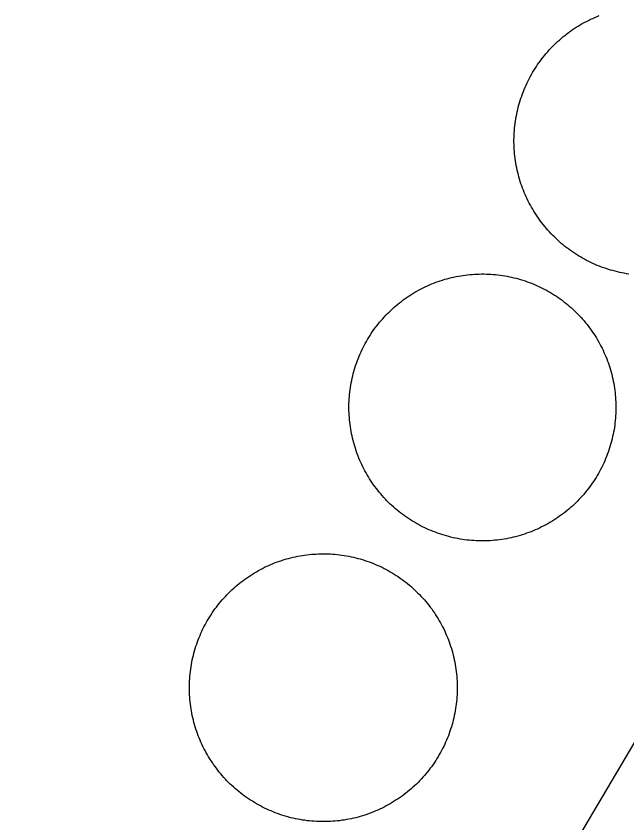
# Model space of a CAD drawing. Extents: x 3568792 to 3606828, y 529143 to 554785.
# Drawn here: x 3575535.6 to 3575637.8, y 543897.8 to 544032.9 of the extents above; entities that cross this region are included whole.
import ezdxf

# ---------------------------------------------------------------- set-up
doc = ezdxf.new("R2010")
doc.units = 0
doc.layers.add('V-DOMW-TANK', color=7, linetype='Continuous')
doc.layers.add('V-UTIL-LINE', color=7, linetype='Continuous')

msp = doc.modelspace()

# ---------------------------------------------------------------- linework, layer by layer
at = {"layer": 'V-DOMW-TANK'}
for points in [[(3575630.33, 544031.6), (3575630.68, 544031.79), (3575631.02, 544031.97), (3575631.38, 544032.15), (3575631.73, 544032.33), (3575632.09, 544032.49), (3575632.45, 544032.65), (3575632.81, 544032.81), (3575633.17, 544032.95)], [(3575618.91, 544012.16), (3575618.92, 544012.56), (3575618.93, 544012.95), (3575618.95, 544013.34), (3575618.98, 544013.73), (3575619.01, 544014.13), (3575619.06, 544014.52), (3575619.1, 544014.91), (3575619.16, 544015.3), (3575619.22, 544015.69), (3575619.29, 544016.07), (3575619.36, 544016.46), (3575619.44, 544016.85), (3575619.53, 544017.23), (3575619.63, 544017.61), (3575619.73, 544017.99), (3575619.83, 544018.37), (3575619.95, 544018.74), (3575620.07, 544019.12), (3575620.2, 544019.49), (3575620.33, 544019.86), (3575620.48, 544020.23), (3575620.62, 544020.59), (3575620.77, 544020.96), (3575620.93, 544021.32), (3575621.1, 544021.67), (3575621.27, 544022.03), (3575621.45, 544022.38), (3575621.63, 544022.72), (3575621.82, 544023.07), (3575622.02, 544023.41), (3575622.22, 544023.75), (3575622.43, 544024.08), (3575622.65, 544024.41), (3575622.86, 544024.74), (3575623.09, 544025.06), (3575623.32, 544025.38), (3575623.56, 544025.69), (3575623.8, 544026), (3575624.05, 544026.31), (3575624.3, 544026.61), (3575624.56, 544026.91), (3575624.82, 544027.2), (3575625.09, 544027.49), (3575625.36, 544027.77), (3575625.64, 544028.05), (3575625.92, 544028.32), (3575626.21, 544028.59), (3575626.5, 544028.86), (3575626.8, 544029.11), (3575627.1, 544029.37), (3575627.41, 544029.62), (3575627.71, 544029.86), (3575628.03, 544030.1), (3575628.35, 544030.33), (3575628.67, 544030.55), (3575628.99, 544030.78), (3575629.32, 544030.99), (3575629.66, 544031.2), (3575629.99, 544031.4), (3575630.33, 544031.6)], [(3575638.15, 543989.69), (3575637.76, 543989.75), (3575637.37, 543989.82), (3575636.98, 543989.89), (3575636.6, 543989.98), (3575636.22, 543990.06), (3575635.83, 543990.16), (3575635.46, 543990.26), (3575635.08, 543990.37), (3575634.7, 543990.48), (3575634.33, 543990.6), (3575633.95, 543990.73), (3575633.58, 543990.87), (3575633.22, 543991.01), (3575632.85, 543991.15), (3575632.49, 543991.31), (3575632.13, 543991.47), (3575631.77, 543991.63), (3575631.42, 543991.81), (3575631.07, 543991.98), (3575630.72, 543992.17), (3575630.38, 543992.36), (3575630.04, 543992.55), (3575629.7, 543992.76), (3575629.37, 543992.96), (3575629.04, 543993.18), (3575628.71, 543993.4), (3575628.39, 543993.62), (3575628.07, 543993.85), (3575627.75, 543994.09), (3575627.44, 543994.33), (3575627.14, 543994.58), (3575626.83, 543994.83), (3575626.54, 543995.09), (3575626.24, 543995.35), (3575625.96, 543995.62), (3575625.67, 543995.9), (3575625.39, 543996.17), (3575625.12, 543996.45), (3575624.85, 543996.74), (3575624.59, 543997.03), (3575624.33, 543997.33), (3575624.08, 543997.63), (3575623.83, 543997.94), (3575623.59, 543998.25), (3575623.35, 543998.56), (3575623.12, 543998.88), (3575622.89, 543999.2), (3575622.67, 543999.53), (3575622.46, 543999.86), (3575622.25, 544000.19), (3575622.04, 544000.53), (3575621.85, 544000.87), (3575621.66, 544001.21), (3575621.47, 544001.56), (3575621.29, 544001.91), (3575621.12, 544002.26), (3575620.95, 544002.62), (3575620.79, 544002.98), (3575620.64, 544003.34), (3575620.49, 544003.71), (3575620.35, 544004.07), (3575620.21, 544004.44), (3575620.08, 544004.81), (3575619.96, 544005.19), (3575619.85, 544005.56), (3575619.74, 544005.94), (3575619.64, 544006.32), (3575619.54, 544006.7), (3575619.45, 544007.09), (3575619.37, 544007.47), (3575619.29, 544007.86), (3575619.23, 544008.24), (3575619.17, 544008.63), (3575619.11, 544009.02), (3575619.06, 544009.41), (3575619.02, 544009.81), (3575618.98, 544010.2), (3575618.96, 544010.59), (3575618.94, 544010.98), (3575618.92, 544011.38), (3575618.91, 544011.77), (3575618.91, 544012.16)], [(3575599.45, 543984.64), (3575599.76, 543984.89), (3575600.07, 543985.12), (3575600.38, 543985.36), (3575600.69, 543985.59), (3575601.01, 543985.81), (3575601.34, 543986.03), (3575601.67, 543986.24), (3575602, 543986.45), (3575602.33, 543986.64), (3575602.67, 543986.84), (3575603.01, 543987.03), (3575603.35, 543987.21), (3575603.7, 543987.39), (3575604.05, 543987.56), (3575604.41, 543987.72), (3575604.76, 543987.88), (3575605.12, 543988.03), (3575605.48, 543988.17), (3575605.85, 543988.31), (3575606.22, 543988.45), (3575606.58, 543988.57), (3575606.96, 543988.69), (3575607.33, 543988.81), (3575607.7, 543988.91), (3575608.08, 543989.01), (3575608.46, 543989.1), (3575608.84, 543989.19), (3575609.22, 543989.27), (3575609.6, 543989.34), (3575609.99, 543989.41), (3575610.37, 543989.47), (3575610.76, 543989.53), (3575611.15, 543989.57), (3575611.53, 543989.61), (3575611.92, 543989.64), (3575612.31, 543989.67), (3575612.7, 543989.69), (3575613.09, 543989.7), (3575613.48, 543989.71), (3575613.87, 543989.71), (3575614.26, 543989.7), (3575614.65, 543989.69), (3575615.04, 543989.67), (3575615.43, 543989.64), (3575615.81, 543989.6), (3575616.2, 543989.56), (3575616.59, 543989.51), (3575616.98, 543989.46), (3575617.36, 543989.39), (3575617.74, 543989.32), (3575618.13, 543989.25), (3575618.51, 543989.17), (3575618.89, 543989.08), (3575619.27, 543988.98), (3575619.64, 543988.88), (3575620.02, 543988.77), (3575620.39, 543988.66), (3575620.76, 543988.54), (3575621.13, 543988.41), (3575621.49, 543988.28)], [(3575621.49, 543988.28), (3575621.86, 543988.14), (3575622.22, 543987.99), (3575622.58, 543987.84), (3575622.93, 543987.68), (3575623.29, 543987.51), (3575623.63, 543987.34), (3575623.98, 543987.16), (3575624.33, 543986.98), (3575624.67, 543986.79), (3575625, 543986.59), (3575625.34, 543986.39), (3575625.67, 543986.18), (3575626, 543985.97), (3575626.32, 543985.75), (3575626.64, 543985.53), (3575626.95, 543985.3), (3575627.26, 543985.06), (3575627.57, 543984.82), (3575627.87, 543984.57), (3575628.17, 543984.32), (3575628.46, 543984.07), (3575628.75, 543983.81), (3575629.04, 543983.54), (3575629.32, 543983.27), (3575629.59, 543982.99), (3575629.86, 543982.71), (3575630.13, 543982.42), (3575630.39, 543982.13), (3575630.65, 543981.84), (3575630.89, 543981.54), (3575631.14, 543981.23), (3575631.38, 543980.93), (3575631.61, 543980.61), (3575631.84, 543980.3), (3575632.06, 543979.98), (3575632.28, 543979.66), (3575632.49, 543979.33), (3575632.7, 543979), (3575632.9, 543978.66), (3575633.09, 543978.32), (3575633.28, 543977.98), (3575633.46, 543977.64), (3575633.64, 543977.29), (3575633.81, 543976.94), (3575633.97, 543976.59), (3575634.13, 543976.23), (3575634.28, 543975.87), (3575634.43, 543975.51), (3575634.56, 543975.14), (3575634.7, 543974.78), (3575634.82, 543974.41), (3575634.94, 543974.04), (3575635.06, 543973.67), (3575635.16, 543973.29), (3575635.26, 543972.91), (3575635.36, 543972.53), (3575635.44, 543972.15), (3575635.52, 543971.77), (3575635.6, 543971.39), (3575635.66, 543971.01), (3575635.72, 543970.62), (3575635.78, 543970.23), (3575635.82, 543969.85), (3575635.86, 543969.46), (3575635.9, 543969.07), (3575635.92, 543968.68), (3575635.94, 543968.29), (3575635.96, 543967.9), (3575635.96, 543967.51), (3575635.96, 543967.12), (3575635.95, 543966.73), (3575635.94, 543966.34), (3575635.92, 543965.95), (3575635.89, 543965.57), (3575635.85, 543965.18), (3575635.81, 543964.79), (3575635.76, 543964.4), (3575635.71, 543964.02), (3575635.65, 543963.63), (3575635.58, 543963.25), (3575635.5, 543962.87), (3575635.42, 543962.48), (3575635.33, 543962.1), (3575635.23, 543961.73), (3575635.13, 543961.35), (3575635.02, 543960.98), (3575634.91, 543960.6), (3575634.79, 543960.23), (3575634.66, 543959.86), (3575634.53, 543959.5), (3575634.39, 543959.14), (3575634.24, 543958.78), (3575634.09, 543958.42), (3575633.93, 543958.06), (3575633.76, 543957.71), (3575633.59, 543957.36), (3575633.41, 543957.01), (3575633.23, 543956.67), (3575633.04, 543956.32), (3575632.84, 543955.99)], [(3575599.08, 543950.42), (3575598.78, 543950.68), (3575598.49, 543950.94), (3575598.21, 543951.2), (3575597.93, 543951.48), (3575597.65, 543951.75), (3575597.38, 543952.03), (3575597.12, 543952.32), (3575596.85, 543952.61), (3575596.6, 543952.9), (3575596.35, 543953.2), (3575596.11, 543953.51), (3575595.87, 543953.82), (3575595.64, 543954.13), (3575595.41, 543954.44), (3575595.18, 543954.76), (3575594.97, 543955.09), (3575594.75, 543955.41), (3575594.55, 543955.74), (3575594.35, 543956.08), (3575594.16, 543956.42), (3575593.97, 543956.76), (3575593.79, 543957.1), (3575593.61, 543957.45), (3575593.44, 543957.8), (3575593.27, 543958.16), (3575593.12, 543958.51), (3575592.96, 543958.87), (3575592.82, 543959.23), (3575592.68, 543959.6), (3575592.55, 543959.96), (3575592.42, 543960.33), (3575592.3, 543960.7), (3575592.19, 543961.08), (3575592.08, 543961.45), (3575591.98, 543961.83), (3575591.89, 543962.21), (3575591.8, 543962.59), (3575591.72, 543962.97), (3575591.65, 543963.35), (3575591.58, 543963.73), (3575591.52, 543964.12), (3575591.47, 543964.51), (3575591.42, 543964.89), (3575591.38, 543965.28), (3575591.35, 543965.67), (3575591.32, 543966.06), (3575591.3, 543966.45), (3575591.29, 543966.84), (3575591.28, 543967.23), (3575591.29, 543967.62), (3575591.29, 543968.01), (3575591.31, 543968.4), (3575591.33, 543968.79), (3575591.36, 543969.18), (3575591.39, 543969.56), (3575591.43, 543969.95), (3575591.48, 543970.34), (3575591.54, 543970.72), (3575591.6, 543971.11), (3575591.67, 543971.49), (3575591.74, 543971.88), (3575591.83, 543972.26), (3575591.92, 543972.64), (3575592.01, 543973.02), (3575592.11, 543973.39), (3575592.22, 543973.77), (3575592.33, 543974.14), (3575592.46, 543974.51), (3575592.58, 543974.88), (3575592.72, 543975.24), (3575592.86, 543975.6), (3575593, 543975.97), (3575593.16, 543976.33), (3575593.32, 543976.68), (3575593.48, 543977.04), (3575593.66, 543977.39), (3575593.83, 543977.73), (3575594.02, 543978.07), (3575594.21, 543978.42), (3575594.4, 543978.75), (3575594.6, 543979.09), (3575594.81, 543979.42), (3575595.02, 543979.74), (3575595.24, 543980.07), (3575595.47, 543980.39), (3575595.7, 543980.7), (3575595.93, 543981.01), (3575596.17, 543981.32), (3575596.42, 543981.62), (3575596.67, 543981.92), (3575596.93, 543982.21), (3575597.19, 543982.5), (3575597.46, 543982.79), (3575597.73, 543983.07), (3575598, 543983.34), (3575598.28, 543983.61), (3575598.57, 543983.88), (3575598.86, 543984.14), (3575599.15, 543984.39), (3575599.45, 543984.64)], [(3575632.84, 543955.99), (3575632.64, 543955.66), (3575632.43, 543955.32), (3575632.22, 543955), (3575632, 543954.68), (3575631.77, 543954.36), (3575631.55, 543954.04), (3575631.31, 543953.73), (3575631.07, 543953.43), (3575630.83, 543953.12), (3575630.58, 543952.82), (3575630.32, 543952.53), (3575630.06, 543952.24), (3575629.79, 543951.96), (3575629.52, 543951.68), (3575629.24, 543951.4), (3575628.96, 543951.13), (3575628.68, 543950.87), (3575628.39, 543950.6), (3575628.09, 543950.35), (3575627.79, 543950.1), (3575627.49, 543949.86), (3575627.18, 543949.62), (3575626.87, 543949.38), (3575626.55, 543949.16), (3575626.23, 543948.93), (3575625.91, 543948.71), (3575625.58, 543948.5), (3575625.25, 543948.3), (3575624.91, 543948.1), (3575624.58, 543947.9), (3575624.24, 543947.72), (3575623.89, 543947.53), (3575623.54, 543947.36), (3575623.19, 543947.19), (3575622.84, 543947.02), (3575622.48, 543946.87), (3575622.12, 543946.71), (3575621.76, 543946.57), (3575621.4, 543946.43), (3575621.03, 543946.3), (3575620.66, 543946.17), (3575620.29, 543946.05), (3575619.92, 543945.94), (3575619.54, 543945.83), (3575619.17, 543945.73), (3575618.79, 543945.64), (3575618.41, 543945.55), (3575618.02, 543945.47), (3575617.64, 543945.4), (3575617.26, 543945.33), (3575616.87, 543945.27), (3575616.49, 543945.22), (3575616.1, 543945.17), (3575615.71, 543945.13), (3575615.32, 543945.1), (3575614.93, 543945.07), (3575614.54, 543945.05), (3575614.15, 543945.04), (3575613.76, 543945.03), (3575613.38, 543945.04), (3575612.98, 543945.04), (3575612.6, 543945.06), (3575612.21, 543945.08), (3575611.82, 543945.11), (3575611.43, 543945.14), (3575611.04, 543945.18), (3575610.65, 543945.23), (3575610.27, 543945.29), (3575609.88, 543945.35), (3575609.5, 543945.42), (3575609.12, 543945.49), (3575608.74, 543945.57), (3575608.36, 543945.66), (3575607.98, 543945.76), (3575607.6, 543945.86), (3575607.23, 543945.97), (3575606.85, 543946.08), (3575606.48, 543946.2), (3575606.12, 543946.33), (3575605.75, 543946.47), (3575605.39, 543946.61), (3575605.03, 543946.75), (3575604.67, 543946.91), (3575604.31, 543947.07), (3575603.96, 543947.23), (3575603.61, 543947.4), (3575603.26, 543947.58), (3575602.92, 543947.77), (3575602.58, 543947.95), (3575602.24, 543948.15), (3575601.91, 543948.35), (3575601.58, 543948.56), (3575601.25, 543948.77), (3575600.93, 543948.99), (3575600.61, 543949.22), (3575600.29, 543949.45), (3575599.98, 543949.68), (3575599.68, 543949.92), (3575599.37, 543950.17), (3575599.08, 543950.42)], [(3575578.23, 543941.09), (3575578.6, 543941.24), (3575578.96, 543941.39), (3575579.33, 543941.52), (3575579.69, 543941.66), (3575580.07, 543941.78), (3575580.44, 543941.9), (3575580.81, 543942.01), (3575581.19, 543942.11), (3575581.57, 543942.21), (3575581.95, 543942.3), (3575582.33, 543942.39), (3575582.71, 543942.46), (3575583.1, 543942.53), (3575583.48, 543942.6), (3575583.87, 543942.66), (3575584.26, 543942.71), (3575584.65, 543942.75), (3575585.04, 543942.79), (3575585.43, 543942.82), (3575585.82, 543942.84), (3575586.21, 543942.86), (3575586.6, 543942.87), (3575586.99, 543942.88), (3575587.39, 543942.87), (3575587.77, 543942.86), (3575588.17, 543942.85), (3575588.56, 543942.82), (3575588.95, 543942.79), (3575589.34, 543942.76), (3575589.72, 543942.71), (3575590.11, 543942.66), (3575590.5, 543942.6), (3575590.89, 543942.54), (3575591.27, 543942.47), (3575591.65, 543942.39), (3575592.04, 543942.3), (3575592.42, 543942.21), (3575592.79, 543942.11), (3575593.17, 543942.01), (3575593.54, 543941.9), (3575593.92, 543941.78), (3575594.29, 543941.66), (3575594.66, 543941.53), (3575595.03, 543941.39), (3575595.39, 543941.25), (3575595.75, 543941.1), (3575596.11, 543940.94), (3575596.46, 543940.78), (3575596.82, 543940.61), (3575597.17, 543940.44), (3575597.52, 543940.26), (3575597.86, 543940.07), (3575598.2, 543939.88), (3575598.54, 543939.68), (3575598.87, 543939.47), (3575599.2, 543939.26), (3575599.53, 543939.05), (3575599.85, 543938.82), (3575600.17, 543938.6), (3575600.48, 543938.37), (3575600.79, 543938.13), (3575601.1, 543937.89), (3575601.4, 543937.64), (3575601.7, 543937.38), (3575601.99, 543937.12), (3575602.28, 543936.86), (3575602.56, 543936.59), (3575602.84, 543936.31), (3575603.12, 543936.04), (3575603.39, 543935.75), (3575603.65, 543935.46), (3575603.91, 543935.17), (3575604.16, 543934.87), (3575604.41, 543934.57), (3575604.66, 543934.26), (3575604.9, 543933.95), (3575605.13, 543933.64), (3575605.35, 543933.32), (3575605.58, 543933), (3575605.79, 543932.67), (3575606, 543932.34), (3575606.21, 543932.01), (3575606.41, 543931.67), (3575606.6, 543931.33), (3575606.79, 543930.99), (3575606.97, 543930.64), (3575607.14, 543930.29), (3575607.31, 543929.94), (3575607.47, 543929.58), (3575607.63, 543929.22), (3575607.78, 543928.86), (3575607.92, 543928.5), (3575608.06, 543928.13), (3575608.19, 543927.76), (3575608.31, 543927.39), (3575608.43, 543927.02), (3575608.54, 543926.64), (3575608.65, 543926.27), (3575608.74, 543925.89), (3575608.83, 543925.51)], [(3575564.75, 543923.19), (3575564.8, 543923.58), (3575564.86, 543923.96), (3575564.92, 543924.35), (3575564.99, 543924.74), (3575565.07, 543925.12), (3575565.16, 543925.5), (3575565.25, 543925.88), (3575565.34, 543926.26), (3575565.45, 543926.64), (3575565.56, 543927.01), (3575565.68, 543927.39), (3575565.8, 543927.76), (3575565.93, 543928.13), (3575566.07, 543928.49), (3575566.21, 543928.86), (3575566.36, 543929.22), (3575566.52, 543929.58), (3575566.68, 543929.93), (3575566.85, 543930.29), (3575567.02, 543930.64), (3575567.2, 543930.98), (3575567.39, 543931.33), (3575567.58, 543931.67), (3575567.78, 543932), (3575567.99, 543932.33), (3575568.2, 543932.67), (3575568.41, 543932.99), (3575568.63, 543933.32), (3575568.86, 543933.64), (3575569.09, 543933.95), (3575569.33, 543934.26), (3575569.58, 543934.57), (3575569.82, 543934.87), (3575570.08, 543935.17), (3575570.34, 543935.46), (3575570.6, 543935.75), (3575570.87, 543936.03), (3575571.14, 543936.31), (3575571.42, 543936.58), (3575571.71, 543936.85), (3575572, 543937.12), (3575572.29, 543937.38), (3575572.59, 543937.63), (3575572.89, 543937.88), (3575573.19, 543938.12), (3575573.5, 543938.36), (3575573.82, 543938.59), (3575574.14, 543938.82), (3575574.46, 543939.04), (3575574.79, 543939.26), (3575575.12, 543939.47), (3575575.45, 543939.67), (3575575.79, 543939.87), (3575576.13, 543940.07), (3575576.47, 543940.25), (3575576.82, 543940.43), (3575577.17, 543940.61), (3575577.52, 543940.78), (3575577.88, 543940.94), (3575578.23, 543941.09)], [(3575608.83, 543925.51), (3575608.92, 543925.13), (3575609, 543924.74), (3575609.07, 543924.36), (3575609.13, 543923.97), (3575609.19, 543923.59), (3575609.24, 543923.2), (3575609.29, 543922.81), (3575609.33, 543922.42), (3575609.36, 543922.03), (3575609.38, 543921.64), (3575609.4, 543921.25), (3575609.41, 543920.86), (3575609.41, 543920.47), (3575609.41, 543920.07), (3575609.4, 543919.69), (3575609.38, 543919.29), (3575609.36, 543918.9), (3575609.33, 543918.51), (3575609.29, 543918.12), (3575609.24, 543917.73), (3575609.19, 543917.35), (3575609.13, 543916.96), (3575609.07, 543916.57), (3575609, 543916.19), (3575608.92, 543915.81), (3575608.84, 543915.42), (3575608.75, 543915.04), (3575608.65, 543914.67), (3575608.54, 543914.29), (3575608.43, 543913.91), (3575608.31, 543913.54), (3575608.19, 543913.17), (3575608.06, 543912.8), (3575607.92, 543912.43), (3575607.78, 543912.07), (3575607.63, 543911.71), (3575607.47, 543911.35), (3575607.31, 543910.99), (3575607.15, 543910.64), (3575606.97, 543910.29), (3575606.79, 543909.94), (3575606.6, 543909.6), (3575606.41, 543909.26), (3575606.21, 543908.92), (3575606.01, 543908.59), (3575605.8, 543908.26), (3575605.58, 543907.93), (3575605.36, 543907.61), (3575605.13, 543907.29), (3575604.9, 543906.98), (3575604.66, 543906.67), (3575604.42, 543906.36), (3575604.17, 543906.06), (3575603.91, 543905.76), (3575603.65, 543905.47), (3575603.39, 543905.18), (3575603.12, 543904.89), (3575602.85, 543904.61), (3575602.57, 543904.34), (3575602.29, 543904.07), (3575602, 543903.81), (3575601.7, 543903.55), (3575601.41, 543903.29), (3575601.1, 543903.05), (3575600.8, 543902.8), (3575600.49, 543902.56), (3575600.17, 543902.33), (3575599.85, 543902.1), (3575599.53, 543901.88), (3575599.21, 543901.67), (3575598.88, 543901.45), (3575598.54, 543901.25), (3575598.21, 543901.05), (3575597.87, 543900.86), (3575597.52, 543900.67), (3575597.17, 543900.49), (3575596.82, 543900.32), (3575596.47, 543900.15), (3575596.12, 543899.99), (3575595.76, 543899.83), (3575595.39, 543899.68), (3575595.03, 543899.54), (3575594.67, 543899.4), (3575594.3, 543899.27), (3575593.93, 543899.15), (3575593.55, 543899.03), (3575593.18, 543898.92), (3575592.8, 543898.81), (3575592.42, 543898.71), (3575592.04, 543898.62), (3575591.66, 543898.54), (3575591.28, 543898.46), (3575590.89, 543898.39), (3575590.5, 543898.32), (3575590.12, 543898.27), (3575589.73, 543898.21), (3575589.34, 543898.17), (3575588.96, 543898.13), (3575588.56, 543898.1), (3575588.17, 543898.08)], [(3575588.17, 543898.08), (3575587.78, 543898.06), (3575587.39, 543898.05), (3575587, 543898.05), (3575586.61, 543898.05), (3575586.22, 543898.06), (3575585.83, 543898.08), (3575585.44, 543898.1), (3575585.05, 543898.13), (3575584.66, 543898.17), (3575584.27, 543898.21), (3575583.88, 543898.27), (3575583.49, 543898.32), (3575583.11, 543898.39), (3575582.72, 543898.46), (3575582.34, 543898.54), (3575581.96, 543898.62), (3575581.58, 543898.71), (3575581.2, 543898.81), (3575580.82, 543898.92), (3575580.45, 543899.03), (3575580.07, 543899.14), (3575579.7, 543899.27), (3575579.33, 543899.4), (3575578.96, 543899.54), (3575578.6, 543899.68), (3575578.24, 543899.83), (3575577.88, 543899.98), (3575577.53, 543900.15), (3575577.17, 543900.32), (3575576.82, 543900.49), (3575576.48, 543900.67), (3575576.13, 543900.86), (3575575.79, 543901.05), (3575575.46, 543901.25), (3575575.12, 543901.45), (3575574.79, 543901.66), (3575574.46, 543901.88), (3575574.14, 543902.1), (3575573.82, 543902.33), (3575573.51, 543902.56), (3575573.2, 543902.8), (3575572.89, 543903.04), (3575572.59, 543903.29), (3575572.29, 543903.54), (3575572, 543903.8), (3575571.71, 543904.07), (3575571.43, 543904.34), (3575571.15, 543904.61), (3575570.87, 543904.89), (3575570.6, 543905.17), (3575570.34, 543905.46), (3575570.08, 543905.75), (3575569.83, 543906.05), (3575569.58, 543906.35), (3575569.34, 543906.66), (3575569.1, 543906.97), (3575568.87, 543907.28), (3575568.64, 543907.6), (3575568.42, 543907.93), (3575568.2, 543908.25), (3575567.99, 543908.58), (3575567.79, 543908.92), (3575567.59, 543909.25), (3575567.39, 543909.59), (3575567.21, 543909.94), (3575567.02, 543910.28), (3575566.85, 543910.63), (3575566.68, 543910.99), (3575566.52, 543911.34), (3575566.36, 543911.7), (3575566.21, 543912.06), (3575566.07, 543912.43), (3575565.93, 543912.79), (3575565.8, 543913.16), (3575565.68, 543913.53), (3575565.56, 543913.91), (3575565.45, 543914.28), (3575565.35, 543914.66), (3575565.25, 543915.04), (3575565.16, 543915.42), (3575565.07, 543915.8), (3575564.99, 543916.18), (3575564.92, 543916.57), (3575564.86, 543916.95), (3575564.8, 543917.34), (3575564.75, 543917.73), (3575564.71, 543918.12), (3575564.67, 543918.51), (3575564.64, 543918.9), (3575564.61, 543919.29), (3575564.59, 543919.68), (3575564.58, 543920.07), (3575564.58, 543920.46), (3575564.58, 543920.85), (3575564.59, 543921.24), (3575564.61, 543921.63), (3575564.64, 543922.02), (3575564.67, 543922.41), (3575564.7, 543922.8), (3575564.75, 543923.19)]]:
    msp.add_lwpolyline(points, dxfattribs=at)
at = {"layer": 'V-UTIL-LINE'}
msp.add_lwpolyline([(3575790.95, 544124.51), (3575739.09, 544038.11), (3575707.46, 544026.99), (3575629.89, 543895.78), (3575589.15, 543823.13), (3575552.83, 543842.9), (3575512.83, 543869.86)], dxfattribs=at)

doc.saveas('drawing.dxf')
